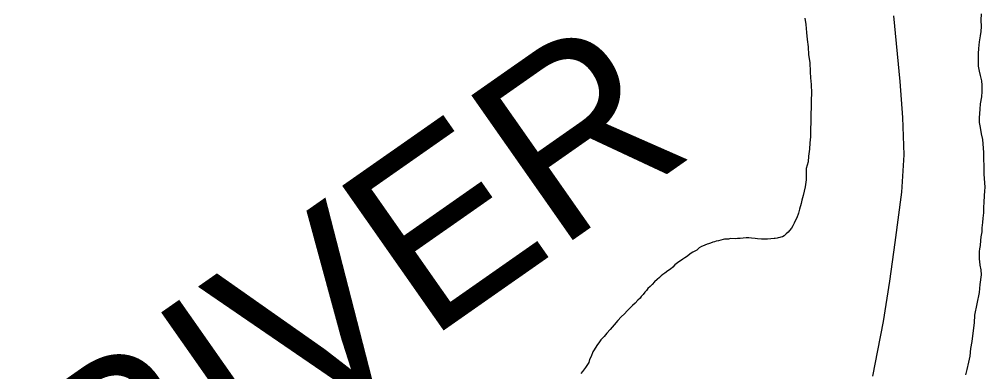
# Model space of a CAD drawing. Extents: x -939622 to -934245, y 1383184 to 1385301.
# Drawn here: x -936322.27 to -936311.89, y 1384586.36 to 1384590.15 of the extents above; entities that cross this region are included whole.
import ezdxf

# ---------------------------------------------------------------- set-up
doc = ezdxf.new("R2010")
doc.units = 0
doc.layers.add('Level 2', color=7, linetype='Continuous')
doc.layers.add('Level 9', color=7, linetype='Continuous')

msp = doc.modelspace()

# ---------------------------------------------------------------- linework, layer by layer
at = {"layer": 'Level 2'}
msp.add_lwpolyline([(-936312.871, 1384590.192), (-936312.8, 1384589.484), (-936312.774, 1384589.097), (-936312.759, 1384588.698), (-936312.783, 1384588.296), (-936312.854, 1384587.753), (-936312.912, 1384587.338), (-936312.98, 1384586.903), (-936313.041, 1384586.59), (-936313.096, 1384586.314)], dxfattribs=at)
msp.add_lwpolyline([(-936312.871, 1384590.192), (-936312.8, 1384589.484), (-936312.774, 1384589.097), (-936312.759, 1384588.698), (-936312.783, 1384588.296), (-936312.854, 1384587.753), (-936312.912, 1384587.338), (-936312.98, 1384586.903), (-936313.041, 1384586.59), (-936313.096, 1384586.314)], dxfattribs=at)
at = {"layer": 'Level 9'}
for points in [[(-936313.822, 1384590.167), (-936313.813, 1384590.098), (-936313.806, 1384590.011), (-936313.797, 1384589.936), (-936313.787, 1384589.858), (-936313.784, 1384589.774), (-936313.768, 1384589.69), (-936313.764, 1384589.591), (-936313.761, 1384589.525), (-936313.755, 1384589.454), (-936313.751, 1384589.361), (-936313.753, 1384589.283), (-936313.756, 1384589.226), (-936313.758, 1384589.118), (-936313.758, 1384589.058), (-936313.76, 1384588.961), (-936313.763, 1384588.892), (-936313.768, 1384588.826), (-936313.774, 1384588.757), (-936313.782, 1384588.682), (-936313.788, 1384588.622), (-936313.808, 1384588.55), (-936313.808, 1384588.484), (-936313.81, 1384588.427), (-936313.819, 1384588.352), (-936313.831, 1384588.307), (-936313.842, 1384588.259), (-936313.854, 1384588.208), (-936313.863, 1384588.172), (-936313.88, 1384588.112), (-936313.892, 1384588.07), (-936313.909, 1384588.018), (-936313.927, 1384587.985), (-936313.936, 1384587.961), (-936313.951, 1384587.934), (-936313.966, 1384587.907), (-936313.986, 1384587.883), (-936314.001, 1384587.865), (-936314.022, 1384587.847), (-936314.043, 1384587.826), (-936314.064, 1384587.816), (-936314.079, 1384587.81), (-936314.091, 1384587.807), (-936314.109, 1384587.804), (-936314.12, 1384587.801), (-936314.141, 1384587.798)], [(-936313.822, 1384590.167), (-936313.813, 1384590.098), (-936313.806, 1384590.011), (-936313.797, 1384589.936), (-936313.787, 1384589.858), (-936313.784, 1384589.774), (-936313.768, 1384589.69), (-936313.764, 1384589.591), (-936313.761, 1384589.525), (-936313.755, 1384589.454), (-936313.751, 1384589.361), (-936313.753, 1384589.283), (-936313.756, 1384589.226), (-936313.758, 1384589.118), (-936313.758, 1384589.058), (-936313.76, 1384588.961), (-936313.763, 1384588.892), (-936313.768, 1384588.826), (-936313.774, 1384588.757), (-936313.782, 1384588.682), (-936313.788, 1384588.622), (-936313.808, 1384588.55), (-936313.808, 1384588.484), (-936313.81, 1384588.427), (-936313.819, 1384588.352), (-936313.831, 1384588.307), (-936313.842, 1384588.259), (-936313.854, 1384588.208), (-936313.863, 1384588.172), (-936313.88, 1384588.112), (-936313.892, 1384588.07), (-936313.909, 1384588.018), (-936313.927, 1384587.985), (-936313.936, 1384587.961), (-936313.951, 1384587.934), (-936313.966, 1384587.907), (-936313.986, 1384587.883), (-936314.001, 1384587.865), (-936314.022, 1384587.847), (-936314.043, 1384587.826), (-936314.064, 1384587.816), (-936314.079, 1384587.81), (-936314.091, 1384587.807), (-936314.109, 1384587.804), (-936314.12, 1384587.801), (-936314.141, 1384587.798)], [(-936311.928, 1384590.213), (-936311.931, 1384590.144), (-936311.928, 1384590.078), (-936311.93, 1384590.024), (-936311.939, 1384589.976), (-936311.947, 1384589.913), (-936311.956, 1384589.841), (-936311.959, 1384589.787), (-936311.958, 1384589.745), (-936311.958, 1384589.694), (-936311.958, 1384589.649), (-936311.948, 1384589.598), (-936311.936, 1384589.55), (-936311.924, 1384589.493), (-936311.92, 1384589.445), (-936311.92, 1384589.379), (-936311.925, 1384589.322), (-936311.937, 1384589.244), (-936311.943, 1384589.187), (-936311.948, 1384589.094), (-936311.948, 1384589.043), (-936311.938, 1384588.992), (-936311.926, 1384588.923), (-936311.913, 1384588.863), (-936311.907, 1384588.77), (-936311.903, 1384588.722), (-936311.903, 1384588.653), (-936311.9, 1384588.575), (-936311.899, 1384588.524), (-936311.899, 1384588.494), (-936311.896, 1384588.44), (-936311.892, 1384588.398), (-936311.889, 1384588.347), (-936311.892, 1384588.308), (-936311.894, 1384588.257), (-936311.897, 1384588.188), (-936311.903, 1384588.131), (-936311.902, 1384588.074), (-936311.908, 1384588.014), (-936311.913, 1384587.969), (-936311.919, 1384587.912), (-936311.919, 1384587.87), (-936311.93, 1384587.816), (-936311.933, 1384587.774), (-936311.939, 1384587.723), (-936311.944, 1384587.687), (-936311.947, 1384587.657), (-936311.95, 1384587.621), (-936311.95, 1384587.576), (-936311.946, 1384587.549), (-936311.943, 1384587.51), (-936311.931, 1384587.459), (-936311.928, 1384587.405), (-936311.942, 1384587.3), (-936311.95, 1384587.216), (-936311.999, 1384586.972), (-936312.002, 1384586.891)], [(-936311.928, 1384590.213), (-936311.931, 1384590.144), (-936311.928, 1384590.078), (-936311.93, 1384590.024), (-936311.939, 1384589.976), (-936311.947, 1384589.913), (-936311.956, 1384589.841), (-936311.959, 1384589.787), (-936311.958, 1384589.745), (-936311.958, 1384589.694), (-936311.958, 1384589.649), (-936311.948, 1384589.598), (-936311.936, 1384589.55), (-936311.924, 1384589.493), (-936311.92, 1384589.445), (-936311.92, 1384589.379), (-936311.925, 1384589.322), (-936311.937, 1384589.244), (-936311.943, 1384589.187), (-936311.948, 1384589.094), (-936311.948, 1384589.043), (-936311.938, 1384588.992), (-936311.926, 1384588.923), (-936311.913, 1384588.863), (-936311.907, 1384588.77), (-936311.903, 1384588.722), (-936311.903, 1384588.653), (-936311.9, 1384588.575), (-936311.899, 1384588.524), (-936311.899, 1384588.494), (-936311.896, 1384588.44), (-936311.892, 1384588.398), (-936311.889, 1384588.347), (-936311.892, 1384588.308), (-936311.894, 1384588.257), (-936311.897, 1384588.188), (-936311.903, 1384588.131), (-936311.902, 1384588.074), (-936311.908, 1384588.014), (-936311.913, 1384587.969), (-936311.919, 1384587.912), (-936311.919, 1384587.87), (-936311.93, 1384587.816), (-936311.933, 1384587.774), (-936311.939, 1384587.723), (-936311.944, 1384587.687), (-936311.947, 1384587.657), (-936311.95, 1384587.621), (-936311.95, 1384587.576), (-936311.946, 1384587.549), (-936311.943, 1384587.51), (-936311.931, 1384587.459), (-936311.928, 1384587.405), (-936311.942, 1384587.3), (-936311.95, 1384587.216), (-936311.999, 1384586.972), (-936312.002, 1384586.891)], [(-936314.141, 1384587.798), (-936314.153, 1384587.798), (-936314.189, 1384587.792), (-936314.225, 1384587.791), (-936314.261, 1384587.791), (-936314.288, 1384587.791), (-936314.33, 1384587.794), (-936314.357, 1384587.796), (-936314.396, 1384587.799), (-936314.426, 1384587.802), (-936314.453, 1384587.802), (-936314.518, 1384587.798), (-936314.545, 1384587.795), (-936314.572, 1384587.792), (-936314.62, 1384587.795), (-936314.644, 1384587.791), (-936314.665, 1384587.791), (-936314.686, 1384587.788), (-936314.701, 1384587.785), (-936314.725, 1384587.779), (-936314.749, 1384587.773), (-936314.776, 1384587.767), (-936314.793, 1384587.76), (-936314.811, 1384587.757), (-936314.835, 1384587.748), (-936314.859, 1384587.739), (-936314.874, 1384587.736), (-936314.898, 1384587.724), (-936314.922, 1384587.715), (-936314.934, 1384587.709), (-936314.958, 1384587.696), (-936314.984, 1384587.672), (-936315.026, 1384587.648), (-936315.056, 1384587.63), (-936315.083, 1384587.608), (-936315.112, 1384587.59), (-936315.133, 1384587.575), (-936315.16, 1384587.557), (-936315.178, 1384587.545), (-936315.22, 1384587.512), (-936315.24, 1384587.49), (-936315.267, 1384587.466), (-936315.294, 1384587.448), (-936315.327, 1384587.424), (-936315.348, 1384587.409), (-936315.368, 1384587.394), (-936315.386, 1384587.378), (-936315.41, 1384587.357), (-936315.44, 1384587.33), (-936315.464, 1384587.303), (-936315.487, 1384587.282), (-936315.511, 1384587.258), (-936315.523, 1384587.239), (-936315.541, 1384587.218), (-936315.562, 1384587.194), (-936315.582, 1384587.173), (-936315.594, 1384587.155), (-936315.618, 1384587.134), (-936315.645, 1384587.101), (-936315.677, 1384587.076), (-936315.731, 1384587.019), (-936315.761, 1384586.986), (-936315.796, 1384586.953), (-936315.832, 1384586.916), (-936315.874, 1384586.868), (-936315.915, 1384586.817), (-936315.951, 1384586.778), (-936315.98, 1384586.744), (-936315.998, 1384586.723), (-936316.016, 1384586.708), (-936316.031, 1384586.684), (-936316.058, 1384586.645), (-936316.087, 1384586.6), (-936316.102, 1384586.579), (-936316.12, 1384586.527), (-936316.137, 1384586.494), (-936316.146, 1384586.461), (-936316.179, 1384586.41), (-936316.214, 1384586.365), (-936316.229, 1384586.344)], [(-936314.141, 1384587.798), (-936314.153, 1384587.798), (-936314.189, 1384587.792), (-936314.225, 1384587.791), (-936314.261, 1384587.791), (-936314.288, 1384587.791), (-936314.33, 1384587.794), (-936314.357, 1384587.796), (-936314.396, 1384587.799), (-936314.426, 1384587.802), (-936314.453, 1384587.802), (-936314.518, 1384587.798), (-936314.545, 1384587.795), (-936314.572, 1384587.792), (-936314.62, 1384587.795), (-936314.644, 1384587.791), (-936314.665, 1384587.791), (-936314.686, 1384587.788), (-936314.701, 1384587.785), (-936314.725, 1384587.779), (-936314.749, 1384587.773), (-936314.776, 1384587.767), (-936314.793, 1384587.76), (-936314.811, 1384587.757), (-936314.835, 1384587.748), (-936314.859, 1384587.739), (-936314.874, 1384587.736), (-936314.898, 1384587.724), (-936314.922, 1384587.715), (-936314.934, 1384587.709), (-936314.958, 1384587.696), (-936314.984, 1384587.672), (-936315.026, 1384587.648), (-936315.056, 1384587.63), (-936315.083, 1384587.608), (-936315.112, 1384587.59), (-936315.133, 1384587.575), (-936315.16, 1384587.557), (-936315.178, 1384587.545), (-936315.22, 1384587.512), (-936315.24, 1384587.49), (-936315.267, 1384587.466), (-936315.294, 1384587.448), (-936315.327, 1384587.424), (-936315.348, 1384587.409), (-936315.368, 1384587.394), (-936315.386, 1384587.378), (-936315.41, 1384587.357), (-936315.44, 1384587.33), (-936315.464, 1384587.303), (-936315.487, 1384587.282), (-936315.511, 1384587.258), (-936315.523, 1384587.239), (-936315.541, 1384587.218), (-936315.562, 1384587.194), (-936315.582, 1384587.173), (-936315.594, 1384587.155), (-936315.618, 1384587.134), (-936315.645, 1384587.101), (-936315.677, 1384587.076), (-936315.731, 1384587.019), (-936315.761, 1384586.986), (-936315.796, 1384586.953), (-936315.832, 1384586.916), (-936315.874, 1384586.868), (-936315.915, 1384586.817), (-936315.951, 1384586.778), (-936315.98, 1384586.744), (-936315.998, 1384586.723), (-936316.016, 1384586.708), (-936316.031, 1384586.684), (-936316.058, 1384586.645), (-936316.087, 1384586.6), (-936316.102, 1384586.579), (-936316.12, 1384586.527), (-936316.137, 1384586.494), (-936316.146, 1384586.461), (-936316.179, 1384586.41), (-936316.214, 1384586.365), (-936316.229, 1384586.344)], [(-936312.002, 1384586.891), (-936312.016, 1384586.777), (-936312.027, 1384586.69), (-936312.042, 1384586.612), (-936312.05, 1384586.531), (-936312.062, 1384586.468), (-936312.082, 1384586.387), (-936312.094, 1384586.33)], [(-936312.002, 1384586.891), (-936312.016, 1384586.777), (-936312.027, 1384586.69), (-936312.042, 1384586.612), (-936312.05, 1384586.531), (-936312.062, 1384586.468), (-936312.082, 1384586.387), (-936312.094, 1384586.33)]]:
    msp.add_lwpolyline(points, dxfattribs=at)

# ---------------------------------------------------------------- texts
msp.add_text('RIVER', height=1.9008, rotation=35, dxfattribs=at).set_placement((-936321.348, 1384584.257))

doc.saveas('drawing.dxf')
